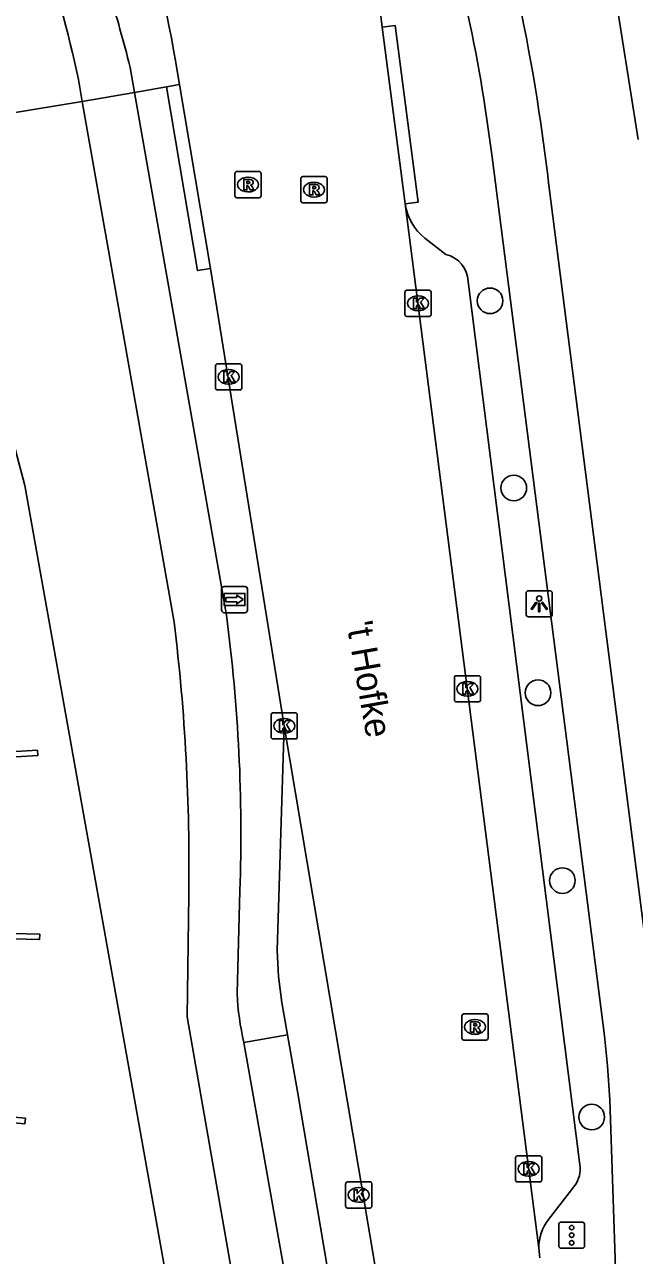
# Model space of a CAD drawing. Extents: x 162880 to 165536, y 384011 to 385179.
# Drawn here: x 164066.08 to 164089.35, y 384381.2 to 384428.17 of the extents above; entities that cross this region are included whole.
import ezdxf

# ---------------------------------------------------------------- set-up
doc = ezdxf.new("R2010")
doc.units = 0
for name, color, linetype in [('IMGEO_Boom', 7, 'Continuous'), ('IMGEO_Fietspad_gesloten', 7, 'Continuous'), ('IMGEO_Fietspad_open', 7, 'Continuous'), ('IMGEO_Kolk', 7, 'Continuous'), ('IMGEO_Lichtpunt', 7, 'Continuous'), ('IMGEO_Openbare_ruimte_label', 7, 'Continuous'), ('IMGEO_Pand', 7, 'Continuous'), ('IMGEO_Parkeervlak_open', 7, 'Continuous'), ('IMGEO_Rijbaan_lokaal_gesloten', 7, 'Continuous'), ('IMGEO_Rijbaan_lokaal_open', 7, 'Continuous'), ('IMGEO_Rioolput', 7, 'Continuous'), ('IMGEO_Verkeerseiland_open', 7, 'Continuous'), ('IMGEO_Verkeersregelinstallatiepaal', 7, 'Continuous'), ('IMGEO_Voetpad_open', 7, 'Continuous'), ('IMGEO_Wegwijzer', 7, 'Continuous')]:
    doc.layers.add(name, color=color, linetype=linetype)

msp = doc.modelspace()

# ---------------------------------------------------------------- linework, layer by layer
at = {"layer": 'IMGEO_Boom'}
for centre in [(164083.846, 384417.63), (164084.751, 384410.487), (164085.677, 384402.67), (164086.606, 384395.503), (164087.725, 384386.477)]:
    msp.add_circle(centre, 0.489, dxfattribs=at)
at = {"layer": 'IMGEO_Fietspad_gesloten'}
for points in [[(164070.271, 384425.587), (164068.28, 384425.24)], [(164073.781, 384405.638), (164070.271, 384425.587)], [(164068.28, 384425.24), (164071.787, 384405.368)], [(164089.214, 384364.987), (164088.88, 384373.493), (164088.421, 384387.131), (164088.332, 384388.439), (164088.215, 384389.576), (164083.909, 384423.215)], [(164086.087, 384422.038), (164090.447, 384387.88), (164090.87, 384373.758), (164091.191, 384365.926)], [(164074.188, 384391.189), (164074.3, 384395.108)], [(164072.343, 384394.961), (164072.288, 384390.302), (164076.244, 384367.644)], [(164077.698, 384370.985), (164077.2, 384373.82), (164074.452, 384389.325)]]:
    msp.add_lwpolyline(points, dxfattribs=at)
for centre, radius, start, end in [((164011.581, 384413.587), 74.984, 6.47088, 12.28024), ((164020.81, 384415.282), 63.596, 7.16571, 12.32496), ((164010.853, 384397.259), 63.484, 358.05863, 7.58476), ((163997.018, 384396.155), 75.334, 359.0918, 7.02451), ((164084.638, 384391.718), 10.463, 182.8997, 193.2228)]:
    msp.add_arc(centre, radius, start, end, dxfattribs=at)
at = {"layer": 'IMGEO_Fietspad_open'}
for points in [[(164070.056, 384426.743), (164070.105, 384426.533), (164070.271, 384425.587)], [(164068.28, 384425.24), (164068.132, 384426.078)]]:
    msp.add_lwpolyline(points, dxfattribs=at)
for centre, radius, start, end in [((164032.078, 384418.624), 36.817, 11.6804, 20.3657), ((164019.954, 384414.021), 51.692, 14.2477, 17.5315)]:
    msp.add_arc(centre, radius, start, end, dxfattribs=at)
at = {"layer": 'IMGEO_Kolk'}
for p, q in [((164080.597, 384417.109), (164080.597, 384417.961)), ((164080.672, 384418.035), (164081.524, 384418.035)), ((164081.085, 384417.815), (164081.11, 384417.815)), ((164081.598, 384417.961), (164081.598, 384417.109)), ((164081.108, 384417.255), (164081.083, 384417.255)), ((164081.524, 384417.035), (164080.672, 384417.035)), ((164073.368, 384414.301), (164073.368, 384415.153)), ((164073.443, 384415.227), (164074.295, 384415.227)), ((164073.856, 384415.007), (164073.881, 384415.007)), ((164074.369, 384415.153), (164074.369, 384414.301)), ((164073.879, 384414.447), (164073.854, 384414.447)), ((164074.295, 384414.227), (164073.443, 384414.227)), ((164082.482, 384402.397), (164082.482, 384403.249)), ((164082.557, 384403.323), (164083.409, 384403.323)), ((164082.97, 384403.103), (164082.995, 384403.103)), ((164083.483, 384403.249), (164083.483, 384402.397)), ((164083.409, 384402.323), (164082.557, 384402.323)), ((164082.993, 384402.543), (164082.968, 384402.543)), ((164075.488, 384400.982), (164075.488, 384401.834)), ((164075.563, 384401.908), (164076.415, 384401.908)), ((164075.976, 384401.688), (164076.001, 384401.688)), ((164076.489, 384401.834), (164076.489, 384400.982)), ((164076.415, 384400.908), (164075.563, 384400.908)), ((164075.999, 384401.128), (164075.974, 384401.128)), ((164084.819, 384384.074), (164084.819, 384384.926)), ((164084.894, 384385), (164085.746, 384385)), ((164085.307, 384384.78), (164085.332, 384384.78)), ((164085.82, 384384.926), (164085.82, 384384.074)), ((164078.334, 384383.08), (164078.334, 384383.932)), ((164078.409, 384384.006), (164079.261, 384384.006)), ((164078.822, 384383.786), (164078.847, 384383.786)), ((164079.335, 384383.932), (164079.335, 384383.08)), ((164085.746, 384384), (164084.894, 384384)), ((164085.33, 384384.22), (164085.305, 384384.22)), ((164079.261, 384383.006), (164078.409, 384383.006)), ((164078.845, 384383.226), (164078.82, 384383.226))]:
    msp.add_line(p, q, dxfattribs=at)
for points in [[(164080.597, 384417.109), (164080.597, 384417.961)], [(164080.672, 384418.035), (164081.524, 384418.035)], [(164080.918, 384417.735), (164081.041, 384417.735), (164081.041, 384417.584), (164081.171, 384417.735), (164081.335, 384417.735), (164081.189, 384417.584), (164081.342, 384417.335), (164081.19, 384417.335), (164081.105, 384417.499), (164081.041, 384417.432), (164081.041, 384417.335), (164080.918, 384417.335), (164080.918, 384417.735)], [(164081.598, 384417.961), (164081.598, 384417.109)], [(164081.524, 384417.035), (164080.672, 384417.035)], [(164073.368, 384414.301), (164073.368, 384415.153)], [(164073.443, 384415.227), (164074.295, 384415.227)], [(164073.689, 384414.927), (164073.812, 384414.927), (164073.812, 384414.776), (164073.942, 384414.927), (164074.106, 384414.927), (164073.96, 384414.776), (164074.113, 384414.527), (164073.961, 384414.527), (164073.876, 384414.691), (164073.812, 384414.624), (164073.812, 384414.527), (164073.689, 384414.527), (164073.689, 384414.927)], [(164074.369, 384415.153), (164074.369, 384414.301)], [(164074.295, 384414.227), (164073.443, 384414.227)], [(164082.482, 384402.397), (164082.482, 384403.249)], [(164082.557, 384403.323), (164083.409, 384403.323)], [(164083.483, 384403.249), (164083.483, 384402.397)], [(164082.803, 384403.023), (164082.926, 384403.023), (164082.926, 384402.872), (164083.056, 384403.023), (164083.22, 384403.023), (164083.074, 384402.872), (164083.227, 384402.623), (164083.075, 384402.623), (164082.99, 384402.787), (164082.926, 384402.72), (164082.926, 384402.623), (164082.803, 384402.623), (164082.803, 384403.023)], [(164083.409, 384402.323), (164082.557, 384402.323)], [(164075.488, 384400.982), (164075.488, 384401.834)], [(164075.563, 384401.908), (164076.415, 384401.908)], [(164076.489, 384401.834), (164076.489, 384400.982)], [(164075.809, 384401.608), (164075.932, 384401.608), (164075.932, 384401.457), (164076.062, 384401.608), (164076.226, 384401.608), (164076.08, 384401.457), (164076.233, 384401.208), (164076.081, 384401.208), (164075.996, 384401.372), (164075.932, 384401.305), (164075.932, 384401.208), (164075.809, 384401.208), (164075.809, 384401.608)], [(164076.415, 384400.908), (164075.563, 384400.908)], [(164084.819, 384384.074), (164084.819, 384384.926)], [(164084.894, 384385), (164085.746, 384385)], [(164085.82, 384384.926), (164085.82, 384384.074)], [(164085.14, 384384.7), (164085.263, 384384.7), (164085.263, 384384.549), (164085.393, 384384.7), (164085.557, 384384.7), (164085.411, 384384.549), (164085.564, 384384.3), (164085.412, 384384.3), (164085.327, 384384.464), (164085.263, 384384.397), (164085.263, 384384.3), (164085.14, 384384.3), (164085.14, 384384.7)], [(164078.334, 384383.08), (164078.334, 384383.932)], [(164078.409, 384384.006), (164079.261, 384384.006)], [(164079.335, 384383.932), (164079.335, 384383.08)], [(164085.746, 384384), (164084.894, 384384)], [(164078.655, 384383.706), (164078.778, 384383.706), (164078.778, 384383.555), (164078.908, 384383.706), (164079.072, 384383.706), (164078.926, 384383.555), (164079.079, 384383.306), (164078.927, 384383.306), (164078.842, 384383.47), (164078.778, 384383.403), (164078.778, 384383.306), (164078.655, 384383.306), (164078.655, 384383.706)], [(164079.261, 384383.006), (164078.409, 384383.006)]]:
    msp.add_lwpolyline(points, dxfattribs=at)
for centre, start, end in [((164080.674, 384417.959), 91.552, 178.448), ((164080.674, 384417.959), 91.552, 178.448), ((164081.522, 384417.959), 1.552, 88.448), ((164081.522, 384417.959), 1.552, 88.448), ((164080.674, 384417.111), 181.552, 268.448), ((164080.674, 384417.111), 181.552, 268.448), ((164081.522, 384417.111), 271.552, 358.448), ((164081.522, 384417.111), 271.552, 358.448), ((164073.445, 384415.151), 91.552, 178.448), ((164073.445, 384415.151), 91.552, 178.448), ((164074.293, 384415.151), 1.552, 88.448), ((164074.293, 384415.151), 1.552, 88.448), ((164073.445, 384414.303), 181.552, 268.448), ((164073.445, 384414.303), 181.552, 268.448), ((164074.293, 384414.303), 271.552, 358.448), ((164074.293, 384414.303), 271.552, 358.448), ((164082.559, 384403.247), 91.552, 178.448), ((164082.559, 384403.247), 91.552, 178.448), ((164083.407, 384403.247), 1.552, 88.448), ((164083.407, 384403.247), 1.552, 88.448), ((164082.559, 384402.399), 181.552, 268.448), ((164082.559, 384402.399), 181.552, 268.448), ((164083.407, 384402.399), 271.552, 358.448), ((164083.407, 384402.399), 271.552, 358.448), ((164075.565, 384401.832), 91.552, 178.448), ((164075.565, 384401.832), 91.552, 178.448), ((164076.413, 384401.832), 1.552, 88.448), ((164076.413, 384401.832), 1.552, 88.448), ((164075.565, 384400.984), 181.552, 268.448), ((164075.565, 384400.984), 181.552, 268.448), ((164076.413, 384400.984), 271.552, 358.448), ((164076.413, 384400.984), 271.552, 358.448), ((164084.896, 384384.924), 91.552, 178.448), ((164084.896, 384384.924), 91.552, 178.448), ((164085.744, 384384.924), 1.552, 88.448), ((164085.744, 384384.924), 1.552, 88.448), ((164078.411, 384383.93), 91.552, 178.448), ((164078.411, 384383.93), 91.552, 178.448), ((164079.259, 384383.93), 1.552, 88.448), ((164079.259, 384383.93), 1.552, 88.448), ((164084.896, 384384.076), 181.552, 268.448), ((164084.896, 384384.076), 181.552, 268.448), ((164085.744, 384384.076), 271.552, 358.448), ((164085.744, 384384.076), 271.552, 358.448), ((164078.411, 384383.082), 181.552, 268.448), ((164078.411, 384383.082), 181.552, 268.448), ((164079.259, 384383.082), 271.552, 358.448), ((164079.259, 384383.082), 271.552, 358.448)]:
    msp.add_arc(centre, 0.0765, start, end, dxfattribs=at)
for centre, major_axis, ratio, start_param, end_param in [((164081.084, 384417.535), (-0.387, 0.002), 0.722429, 4.712389, 7.853982), ((164081.109, 384417.535), (-0.39, 0.002), 0.717154, 1.570796, 4.712389), ((164073.855, 384414.727), (-0.387, 0.002), 0.722429, 4.712389, 7.853982), ((164073.88, 384414.727), (-0.39, 0.002), 0.717154, 1.570796, 4.712389), ((164082.969, 384402.823), (-0.387, 0.002), 0.722429, 4.712389, 7.853982), ((164082.994, 384402.823), (-0.39, 0.002), 0.717154, 1.570796, 4.712389), ((164075.975, 384401.408), (-0.387, 0.002), 0.722429, 4.712389, 7.853982), ((164076, 384401.408), (-0.39, 0.002), 0.717154, 1.570796, 4.712389), ((164085.306, 384384.5), (-0.387, 0.002), 0.722429, 4.712389, 7.853982), ((164085.331, 384384.5), (-0.39, 0.002), 0.717154, 1.570796, 4.712389), ((164078.821, 384383.506), (-0.387, 0.002), 0.722429, 4.712389, 7.853982), ((164078.846, 384383.506), (-0.39, 0.002), 0.717154, 1.570796, 4.712389)]:
    msp.add_ellipse(centre, major_axis=major_axis, ratio=ratio, start_param=start_param, end_param=end_param, dxfattribs=at)
at = {"layer": 'IMGEO_Lichtpunt'}
for p, q in [((164085.221, 384406.471), (164085.221, 384405.664)), ((164085.221, 384406.471), (164085.221, 384405.664)), ((164086.123, 384406.566), (164085.315, 384406.566)), ((164086.123, 384406.566), (164085.315, 384406.566)), ((164086.217, 384405.664), (164086.217, 384406.471)), ((164086.217, 384405.664), (164086.217, 384406.471)), ((164085.315, 384405.57), (164086.123, 384405.57)), ((164085.315, 384405.57), (164086.123, 384405.57))]:
    msp.add_line(p, q, dxfattribs=at)
for points in [[(164085.595, 384406.135), (164085.634, 384406.107), (164085.446, 384405.845), (164085.408, 384405.872), (164085.595, 384406.135)], [(164085.697, 384406.087), (164085.744, 384406.087), (164085.744, 384405.765), (164085.697, 384405.765), (164085.697, 384406.087)], [(164085.807, 384406.107), (164085.845, 384406.134), (164086.032, 384405.872), (164085.993, 384405.844), (164085.807, 384406.107)]]:
    msp.add_lwpolyline(points, dxfattribs=at)
msp.add_circle((164085.72, 384406.269), 0.0994, dxfattribs=at)
for centre, start, end in [((164085.315, 384406.471), 90, 180), ((164085.315, 384406.471), 90, 180), ((164086.123, 384406.471), 0, 90), ((164086.123, 384406.471), 0, 90), ((164085.315, 384405.664), 180, 270), ((164085.315, 384405.664), 180, 270), ((164086.123, 384405.664), 270, 0), ((164086.123, 384405.664), 270, 360)]:
    msp.add_arc(centre, 0.0946, start, end, dxfattribs=at)
at = {"layer": 'IMGEO_Pand'}
for points in [[(164065.544, 384400.416), (164066.572, 384400.477), (164066.583, 384400.277), (164065.555, 384400.216)], [(164065.639, 384393.48), (164066.658, 384393.454), (164066.652, 384393.254), (164065.633, 384393.28)], [(164065.083, 384386.523), (164066.109, 384386.434), (164066.091, 384386.225), (164065.065, 384386.314)]]:
    msp.add_lwpolyline(points, dxfattribs=at)
at = {"layer": 'IMGEO_Parkeervlak_open'}
for points in [[(164081.358, 384420.022), (164082.161, 384419.402)], [(164083.012, 384418.373), (164087.267, 384384.65)], [(164087.086, 384383.867), (164086.071, 384382.565)]]:
    msp.add_lwpolyline(points, dxfattribs=at)
for centre, radius, start, end in [((164082.611, 384421.61), 2.022, 187.7752, 231.724), ((164081.897, 384418.317), 1.117, 2.8733, 76.3093), ((164086.212, 384384.481), 1.068, 324.8826, 9.0855), ((164087.483, 384381.484), 1.778, 142.5768, 180.3646)]:
    msp.add_arc(centre, radius, start, end, dxfattribs=at)
at = {"layer": 'IMGEO_Rijbaan_lokaal_gesloten'}
for points in [[(164079.067, 384433.494), (164079.105, 384433.247), (164079.729, 384428.073)], [(164080.607, 384421.336), (164079.729, 384428.073)], [(164071.993, 384425.884), (164071.827, 384426.866)], [(164071.993, 384425.884), (164073.176, 384418.869)], [(164085.705, 384381.473), (164080.607, 384421.336)], [(164075.989, 384401.408), (164073.176, 384418.869)], [(164075.989, 384401.408), (164080.136, 384376.77)], [(164085.705, 384381.473), (164085.739, 384381.108)]]:
    msp.add_lwpolyline(points, dxfattribs=at)
msp.add_arc((164033.709, 384420.37), 38.668, 9.6711, 19.3512, dxfattribs=at)
at = {"layer": 'IMGEO_Rijbaan_lokaal_open'}
for points in [[(164076.113, 384389.61), (164075.895, 384390.844), (164075.765, 384391.847), (164075.722, 384392.841), (164075.989, 384401.408)], [(164079.187, 384371.205), (164078.76, 384374.096), (164076.492, 384387.459), (164076.113, 384389.61)]]:
    msp.add_lwpolyline(points, dxfattribs=at)
at = {"layer": 'IMGEO_Rioolput'}
for p, q in [((164074.105, 384421.64), (164074.105, 384422.492)), ((164074.18, 384422.566), (164075.032, 384422.566)), ((164074.593, 384422.346), (164074.618, 384422.346)), ((164075.106, 384422.492), (164075.106, 384421.64)), ((164076.697, 384422.372), (164077.549, 384422.372)), ((164076.622, 384421.446), (164076.622, 384422.298)), ((164077.11, 384422.152), (164077.135, 384422.152)), ((164077.623, 384422.298), (164077.623, 384421.446)), ((164075.032, 384421.566), (164074.18, 384421.566)), ((164074.616, 384421.786), (164074.591, 384421.786)), ((164077.549, 384421.372), (164076.697, 384421.372)), ((164077.133, 384421.592), (164077.108, 384421.592)), ((164082.843, 384390.417), (164083.695, 384390.417)), ((164082.768, 384389.491), (164082.768, 384390.343)), ((164083.256, 384390.197), (164083.281, 384390.197)), ((164083.769, 384390.343), (164083.769, 384389.491)), ((164083.279, 384389.637), (164083.254, 384389.637)), ((164083.695, 384389.417), (164082.843, 384389.417))]:
    msp.add_line(p, q, dxfattribs=at)
for points in [[(164074.105, 384421.64), (164074.105, 384422.492)], [(164074.18, 384422.566), (164075.032, 384422.566)], [(164075.106, 384422.492), (164075.106, 384421.64)], [(164076.697, 384422.372), (164077.549, 384422.372)], [(164074.694, 384422.264), (164074.442, 384422.266), (164074.442, 384421.866)], [(164074.442, 384421.866), (164074.566, 384421.866), (164074.566, 384422.028), (164074.577, 384422.028)], [(164074.62, 384422.185), (164074.566, 384422.185), (164074.566, 384422.104)], [(164074.566, 384422.104), (164074.618, 384422.104)], [(164074.624, 384421.999), (164074.695, 384421.866), (164074.835, 384421.866), (164074.77, 384421.992)], [(164076.622, 384421.446), (164076.622, 384422.298)], [(164077.211, 384422.07), (164076.959, 384422.072), (164076.959, 384421.672)], [(164076.959, 384421.672), (164077.083, 384421.672), (164077.083, 384421.834), (164077.094, 384421.834)], [(164077.137, 384421.991), (164077.083, 384421.991), (164077.083, 384421.91)], [(164077.083, 384421.91), (164077.135, 384421.91)], [(164077.623, 384422.298), (164077.623, 384421.446)], [(164075.032, 384421.566), (164074.18, 384421.566)], [(164077.549, 384421.372), (164076.697, 384421.372)], [(164077.141, 384421.805), (164077.212, 384421.672), (164077.352, 384421.672), (164077.287, 384421.798)], [(164082.843, 384390.417), (164083.695, 384390.417)], [(164082.768, 384389.491), (164082.768, 384390.343)], [(164083.357, 384390.115), (164083.105, 384390.117), (164083.105, 384389.717)], [(164083.283, 384390.036), (164083.229, 384390.036), (164083.229, 384389.955)], [(164083.229, 384389.955), (164083.281, 384389.955)], [(164083.769, 384390.343), (164083.769, 384389.491)], [(164083.105, 384389.717), (164083.229, 384389.717), (164083.229, 384389.879), (164083.24, 384389.879)], [(164083.287, 384389.85), (164083.358, 384389.717), (164083.498, 384389.717), (164083.433, 384389.843)], [(164083.695, 384389.417), (164082.843, 384389.417)]]:
    msp.add_lwpolyline(points, dxfattribs=at)
for centre, radius, start, end in [((164074.182, 384422.49), 0.0765, 91.552, 178.448), ((164074.182, 384422.49), 0.0765, 91.552, 178.448), ((164075.03, 384422.49), 0.0765, 1.552, 88.448), ((164075.03, 384422.49), 0.0765, 1.552, 88.448), ((164076.699, 384422.296), 0.0765, 91.552, 178.448), ((164076.699, 384422.296), 0.0765, 91.552, 178.448), ((164077.547, 384422.296), 0.0765, 1.552, 88.448), ((164077.547, 384422.296), 0.0765, 1.552, 88.448), ((164074.576, 384421.975), 0.0533, 26.0293, 88.6989), ((164074.602, 384422.293), 0.19, 274.7715, 282.9687), ((164074.626, 384422.089), 0.0964, 77.0061, 93.1865), ((164074.64, 384422.146), 0.0378, 276.6634, 79.6772), ((164074.693, 384422.154), 0.109, 350.3612, 89.416), ((164074.691, 384422.154), 0.112, 277.5842, 350.9817), ((164074.675, 384421.939), 0.108, 29.5134, 73.7905), ((164077.093, 384421.781), 0.0533, 26.0293, 88.6989), ((164077.119, 384422.099), 0.19, 274.7715, 282.9687), ((164077.143, 384421.895), 0.0964, 77.0061, 93.1865), ((164077.157, 384421.952), 0.0378, 276.6634, 79.6772), ((164077.21, 384421.96), 0.109, 350.3612, 89.416), ((164077.208, 384421.96), 0.112, 277.5842, 350.9817), ((164077.192, 384421.745), 0.108, 29.5134, 73.7905), ((164074.182, 384421.642), 0.0765, 181.552, 268.448), ((164074.182, 384421.642), 0.0765, 181.552, 268.448), ((164075.03, 384421.642), 0.0765, 271.552, 358.448), ((164075.03, 384421.642), 0.0765, 271.552, 358.448), ((164076.699, 384421.448), 0.0765, 181.552, 268.448), ((164076.699, 384421.448), 0.0765, 181.552, 268.448), ((164077.547, 384421.448), 0.0765, 271.552, 358.448), ((164077.547, 384421.448), 0.0765, 271.552, 358.448), ((164082.845, 384390.341), 0.0765, 91.552, 178.448), ((164082.845, 384390.341), 0.0765, 91.552, 178.448), ((164083.693, 384390.341), 0.0765, 1.552, 88.448), ((164083.693, 384390.341), 0.0765, 1.552, 88.448), ((164083.265, 384390.144), 0.19, 274.7715, 282.9687), ((164083.289, 384389.94), 0.0964, 77.0061, 93.1865), ((164083.303, 384389.997), 0.0378, 276.6634, 79.6772), ((164083.356, 384390.005), 0.109, 350.3612, 89.416), ((164083.354, 384390.005), 0.112, 277.5842, 350.9817), ((164083.338, 384389.79), 0.108, 29.5134, 73.7905), ((164082.845, 384389.493), 0.0765, 181.552, 268.448), ((164082.845, 384389.493), 0.0765, 181.552, 268.448), ((164083.239, 384389.826), 0.0533, 26.0293, 88.6989), ((164083.693, 384389.493), 0.0765, 271.552, 358.448), ((164083.693, 384389.493), 0.0765, 271.552, 358.448)]:
    msp.add_arc(centre, radius, start, end, dxfattribs=at)
for centre, major_axis, ratio, start_param, end_param in [((164074.592, 384422.066), (-0.387, 0.002), 0.722429, 4.712389, 7.853982), ((164074.617, 384422.066), (-0.39, 0.002), 0.717154, 1.570796, 4.712389), ((164077.109, 384421.872), (-0.387, 0.002), 0.722429, 4.712389, 7.853982), ((164077.134, 384421.872), (-0.39, 0.002), 0.717154, 1.570796, 4.712389), ((164083.255, 384389.917), (-0.387, 0.002), 0.722429, 4.712389, 7.853982), ((164083.28, 384389.917), (-0.39, 0.002), 0.717154, 1.570796, 4.712389)]:
    msp.add_ellipse(centre, major_axis=major_axis, ratio=ratio, start_param=start_param, end_param=end_param, dxfattribs=at)
at = {"layer": 'IMGEO_Verkeerseiland_open'}
msp.add_lwpolyline([(164070.271, 384425.587), (164071.5, 384425.801)], dxfattribs=at)
at = {"layer": 'IMGEO_Verkeersregelinstallatiepaal'}
for p, q in [((164086.564, 384382.469), (164087.354, 384382.469)), ((164087.354, 384382.469), (164086.564, 384382.469)), ((164086.464, 384381.569), (164086.464, 384382.369)), ((164086.464, 384382.369), (164086.464, 384381.569)), ((164087.454, 384382.369), (164087.454, 384381.569)), ((164087.454, 384381.569), (164087.454, 384382.369)), ((164087.354, 384381.469), (164086.564, 384381.469)), ((164086.564, 384381.469), (164087.354, 384381.469))]:
    msp.add_line(p, q, dxfattribs=at)
for centre in [(164086.959, 384382.259), (164086.959, 384381.969), (164086.959, 384381.679)]:
    msp.add_circle(centre, 0.085, dxfattribs=at)
for centre, start, end in [((164086.564, 384382.369), 90, 180), ((164086.564, 384382.369), 90, 180), ((164087.354, 384382.369), 0, 90), ((164087.354, 384382.369), 360, 90), ((164086.564, 384381.569), 180, 270), ((164086.564, 384381.569), 180, 270), ((164087.354, 384381.569), 270, 0), ((164087.354, 384381.569), 270, 0)]:
    msp.add_arc(centre, 0.1, start, end, dxfattribs=at)
at = {"layer": 'IMGEO_Voetpad_open'}
for points in [[(164088.544, 384429.83), (164089.493, 384423.793)], [(164079.729, 384428.073), (164080.224, 384428.137), (164081.102, 384421.4), (164080.607, 384421.336)], [(164071.5, 384425.801), (164071.993, 384425.884)], [(164073.176, 384418.869), (164072.683, 384418.786), (164071.5, 384425.801)], [(164064.4, 384424.602), (164068.28, 384425.24)], [(164072.467, 384374.563), (164072.28, 384375.515), (164071.935, 384377.894), (164066.095, 384410.579), (164065.081, 384414.33), (164064.744, 384414.199)], [(164074.452, 384389.325), (164076.113, 384389.61)]]:
    msp.add_lwpolyline(points, dxfattribs=at)
at = {"layer": 'IMGEO_Wegwijzer'}
for p, q in [((164073.598, 384405.828), (164073.598, 384406.628)), ((164073.598, 384406.628), (164073.598, 384405.828)), ((164073.698, 384406.728), (164074.488, 384406.728)), ((164074.488, 384406.728), (164073.698, 384406.728)), ((164074.588, 384406.628), (164074.588, 384405.828)), ((164074.588, 384405.828), (164074.588, 384406.628)), ((164074.488, 384405.728), (164073.698, 384405.728)), ((164073.698, 384405.728), (164074.488, 384405.728))]:
    msp.add_line(p, q, dxfattribs=at)
for points in [[(164073.699, 384406.46), (164074.487, 384406.46), (164074.487, 384405.996), (164073.699, 384405.996), (164073.699, 384406.46)], [(164073.764, 384406.312), (164073.764, 384406.228), (164073.764, 384406.144), (164074.175, 384406.144), (164074.175, 384406.061), (164074.422, 384406.228), (164074.175, 384406.395), (164074.175, 384406.312), (164073.764, 384406.312)]]:
    msp.add_lwpolyline(points, dxfattribs=at)
for centre, start, end in [((164073.698, 384406.628), 90, 180), ((164073.698, 384406.628), 90, 180), ((164074.488, 384406.628), 0, 90), ((164074.488, 384406.628), 360, 90), ((164073.698, 384405.828), 180, 270), ((164073.698, 384405.828), 180, 270), ((164074.488, 384405.828), 270, 0), ((164074.488, 384405.828), 270, 0)]:
    msp.add_arc(centre, 0.1, start, end, dxfattribs=at)

# ---------------------------------------------------------------- texts
at = {"layer": 'IMGEO_Openbare_ruimte_label'}
msp.add_text("'t Hofke", height=1, rotation=279.9051, dxfattribs=at).set_placement((164078.364, 384405.321))

doc.saveas('drawing.dxf')
